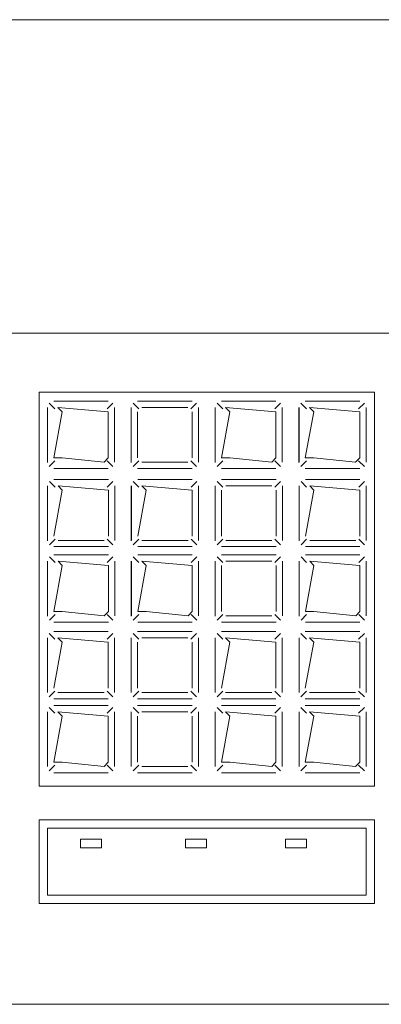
# Model space of a CAD drawing. Header units: feet. Extents: x 8 to 127, y 6 to 90.
# Tile 371 of 538: x 50.0975 to 50.1406, y 50.2827 to 50.4. Entities that reach past the tile are written whole.
import ezdxf

# ---------------------------------------------------------------- set-up
doc = ezdxf.new("R2010")
doc.units = ezdxf.units.FT
doc.header["$MEASUREMENT"] = 0
doc.layers.add('MOBILARIO', color=8, linetype='Continuous')
doc.layers.add('MOBILIÁRIO2', color=250, linetype='Continuous')

msp = doc.modelspace()

# ---------------------------------------------------------------- linework, layer by layer
at = {"layer": 'MOBILARIO', "lineweight": 5}
for p, q in [((49.91429, 50.36268), (50.14229, 50.36268)), ((49.91429, 50.36268), (50.14229, 50.36268)), ((50.13979, 50.35564), (50.09979, 50.35564)), ((50.09979, 50.35564), (50.09979, 50.30868)), ((50.13979, 50.35564), (50.09979, 50.35564)), ((50.09979, 50.35564), (50.09979, 50.30868)), ((50.13979, 50.30868), (50.13979, 50.35564)), ((50.13979, 50.30868), (50.13979, 50.35564)), ((50.10169, 50.35366), (50.10101, 50.35434)), ((50.10169, 50.35366), (50.10101, 50.35434)), ((50.10154, 50.35456), (50.10804, 50.35456)), ((50.10154, 50.35456), (50.10804, 50.35456)), ((50.1079, 50.35366), (50.10858, 50.35434)), ((50.1079, 50.35366), (50.10858, 50.35434)), ((50.11169, 50.35366), (50.11101, 50.35434)), ((50.11169, 50.35366), (50.11101, 50.35434)), ((50.11154, 50.35456), (50.11804, 50.35456)), ((50.11154, 50.35456), (50.11804, 50.35456)), ((50.1179, 50.35366), (50.11858, 50.35434)), ((50.1179, 50.35366), (50.11858, 50.35434)), ((50.12169, 50.35366), (50.12101, 50.35434)), ((50.12169, 50.35366), (50.12101, 50.35434)), ((50.12154, 50.35456), (50.12804, 50.35456)), ((50.12154, 50.35456), (50.12804, 50.35456)), ((50.1279, 50.35366), (50.12858, 50.35434)), ((50.1279, 50.35366), (50.12858, 50.35434)), ((50.13169, 50.35366), (50.13101, 50.35434)), ((50.13169, 50.35366), (50.13101, 50.35434)), ((50.13154, 50.35456), (50.13804, 50.35456)), ((50.13154, 50.35456), (50.13804, 50.35456)), ((50.1379, 50.35366), (50.13858, 50.35434)), ((50.1379, 50.35366), (50.13858, 50.35434)), ((50.10078, 50.34727), (50.10078, 50.35382)), ((50.10078, 50.34727), (50.10078, 50.35382)), ((50.10079, 50.34731), (50.10079, 50.35381)), ((50.10079, 50.34731), (50.10079, 50.35381)), ((50.10154, 50.34781), (50.10254, 50.35331)), ((50.10154, 50.34781), (50.10254, 50.35331)), ((50.10254, 50.35331), (50.10204, 50.35381)), ((50.10204, 50.35381), (50.10804, 50.35331)), ((50.10254, 50.35331), (50.10204, 50.35381)), ((50.10204, 50.35381), (50.10804, 50.35331)), ((50.10804, 50.35331), (50.10804, 50.34781)), ((50.10804, 50.35331), (50.10804, 50.34781)), ((50.10879, 50.35381), (50.10879, 50.34731)), ((50.10879, 50.35381), (50.10879, 50.34731)), ((50.11078, 50.34727), (50.11078, 50.35382)), ((50.11078, 50.34727), (50.11078, 50.35382)), ((50.11079, 50.34731), (50.11079, 50.35381)), ((50.11079, 50.34731), (50.11079, 50.35381)), ((50.11154, 50.34781), (50.11154, 50.35331)), ((50.11154, 50.34781), (50.11154, 50.35331)), ((50.11204, 50.35381), (50.11754, 50.35381)), ((50.11204, 50.35381), (50.11754, 50.35381)), ((50.11804, 50.35331), (50.11804, 50.34781)), ((50.11804, 50.35331), (50.11804, 50.34781)), ((50.11879, 50.35381), (50.11879, 50.34731)), ((50.11879, 50.35381), (50.11879, 50.34731)), ((50.12078, 50.34727), (50.12078, 50.35382)), ((50.12078, 50.34727), (50.12078, 50.35382)), ((50.12079, 50.34731), (50.12079, 50.35381)), ((50.12079, 50.34731), (50.12079, 50.35381)), ((50.12154, 50.34781), (50.12254, 50.35331)), ((50.12154, 50.34781), (50.12254, 50.35331)), ((50.12254, 50.35331), (50.12204, 50.35381)), ((50.12204, 50.35381), (50.12804, 50.35331)), ((50.12254, 50.35331), (50.12204, 50.35381)), ((50.12204, 50.35381), (50.12804, 50.35331)), ((50.12804, 50.35331), (50.12804, 50.34781)), ((50.12804, 50.35331), (50.12804, 50.34781)), ((50.12879, 50.35381), (50.12879, 50.34731)), ((50.12879, 50.35381), (50.12879, 50.34731)), ((50.13078, 50.34727), (50.13078, 50.35382)), ((50.13078, 50.34727), (50.13078, 50.35382)), ((50.13079, 50.34731), (50.13079, 50.35381)), ((50.13079, 50.34731), (50.13079, 50.35381)), ((50.13154, 50.34781), (50.13254, 50.35331)), ((50.13154, 50.34781), (50.13254, 50.35331)), ((50.13254, 50.35331), (50.13204, 50.35381)), ((50.13204, 50.35381), (50.13804, 50.35331)), ((50.13254, 50.35331), (50.13204, 50.35381)), ((50.13204, 50.35381), (50.13804, 50.35331)), ((50.13804, 50.35331), (50.13804, 50.34781)), ((50.13804, 50.35331), (50.13804, 50.34781)), ((50.13879, 50.35381), (50.13879, 50.34731)), ((50.13879, 50.35381), (50.13879, 50.34731)), ((50.10169, 50.34746), (50.10101, 50.34678)), ((50.10169, 50.34746), (50.10101, 50.34678)), ((50.10254, 50.34781), (50.10154, 50.34781)), ((50.10254, 50.34781), (50.10154, 50.34781)), ((50.10754, 50.34731), (50.10254, 50.34781)), ((50.10754, 50.34731), (50.10254, 50.34781)), ((50.10804, 50.34781), (50.10754, 50.34731)), ((50.10804, 50.34781), (50.10754, 50.34731)), ((50.1079, 50.34746), (50.10858, 50.34678)), ((50.1079, 50.34746), (50.10858, 50.34678)), ((50.11169, 50.34746), (50.11101, 50.34678)), ((50.11169, 50.34746), (50.11101, 50.34678)), ((50.11754, 50.34731), (50.11204, 50.34731)), ((50.11754, 50.34731), (50.11204, 50.34731)), ((50.1179, 50.34746), (50.11858, 50.34678)), ((50.1179, 50.34746), (50.11858, 50.34678)), ((50.12169, 50.34746), (50.12101, 50.34678)), ((50.12169, 50.34746), (50.12101, 50.34678)), ((50.12254, 50.34781), (50.12154, 50.34781)), ((50.12254, 50.34781), (50.12154, 50.34781)), ((50.12754, 50.34731), (50.12254, 50.34781)), ((50.12754, 50.34731), (50.12254, 50.34781)), ((50.12804, 50.34781), (50.12754, 50.34731)), ((50.12804, 50.34781), (50.12754, 50.34731)), ((50.1279, 50.34746), (50.12858, 50.34678)), ((50.1279, 50.34746), (50.12858, 50.34678)), ((50.13169, 50.34746), (50.13101, 50.34678)), ((50.13169, 50.34746), (50.13101, 50.34678)), ((50.13254, 50.34781), (50.13154, 50.34781)), ((50.13254, 50.34781), (50.13154, 50.34781)), ((50.13754, 50.34731), (50.13254, 50.34781)), ((50.13754, 50.34731), (50.13254, 50.34781)), ((50.13804, 50.34781), (50.13754, 50.34731)), ((50.13804, 50.34781), (50.13754, 50.34731)), ((50.1379, 50.34746), (50.13858, 50.34678)), ((50.1379, 50.34746), (50.13858, 50.34678)), ((50.10804, 50.34656), (50.10154, 50.34656)), ((50.10804, 50.34656), (50.10154, 50.34656)), ((50.11804, 50.34656), (50.11154, 50.34656)), ((50.11804, 50.34656), (50.11154, 50.34656)), ((50.12804, 50.34656), (50.12154, 50.34656)), ((50.12804, 50.34656), (50.12154, 50.34656)), ((50.13804, 50.34656), (50.13154, 50.34656)), ((50.13804, 50.34656), (50.13154, 50.34656)), ((50.1017, 50.34433), (50.10103, 50.34501)), ((50.1017, 50.34433), (50.10103, 50.34501)), ((50.10156, 50.34523), (50.10806, 50.34523)), ((50.10156, 50.34523), (50.10806, 50.34523)), ((50.10791, 50.34433), (50.10859, 50.34501)), ((50.10791, 50.34433), (50.10859, 50.34501)), ((50.1117, 50.34433), (50.11103, 50.34501)), ((50.1117, 50.34433), (50.11103, 50.34501)), ((50.11156, 50.34523), (50.11806, 50.34523)), ((50.11156, 50.34523), (50.11806, 50.34523)), ((50.11791, 50.34433), (50.11859, 50.34501)), ((50.11791, 50.34433), (50.11859, 50.34501)), ((50.1217, 50.34433), (50.12103, 50.34501)), ((50.1217, 50.34433), (50.12103, 50.34501)), ((50.12156, 50.34523), (50.12806, 50.34523)), ((50.12156, 50.34523), (50.12806, 50.34523)), ((50.12791, 50.34433), (50.12859, 50.34501)), ((50.12791, 50.34433), (50.12859, 50.34501)), ((50.1317, 50.34433), (50.13103, 50.34501)), ((50.1317, 50.34433), (50.13103, 50.34501)), ((50.13156, 50.34523), (50.13806, 50.34523)), ((50.13156, 50.34523), (50.13806, 50.34523)), ((50.13791, 50.34433), (50.13859, 50.34501)), ((50.13791, 50.34433), (50.13859, 50.34501)), ((50.10079, 50.33794), (50.10079, 50.34449)), ((50.10079, 50.33794), (50.10079, 50.34449)), ((50.10081, 50.33798), (50.10081, 50.34448)), ((50.10081, 50.33798), (50.10081, 50.34448)), ((50.10156, 50.33848), (50.10256, 50.34398)), ((50.10156, 50.33848), (50.10256, 50.34398)), ((50.10256, 50.34398), (50.10206, 50.34448)), ((50.10206, 50.34448), (50.10806, 50.34398)), ((50.10256, 50.34398), (50.10206, 50.34448)), ((50.10206, 50.34448), (50.10806, 50.34398)), ((50.10806, 50.34398), (50.10806, 50.33848)), ((50.10806, 50.34398), (50.10806, 50.33848)), ((50.10881, 50.34448), (50.10881, 50.33798)), ((50.10881, 50.34448), (50.10881, 50.33798)), ((50.11079, 50.33794), (50.11079, 50.34449)), ((50.11079, 50.33794), (50.11079, 50.34449)), ((50.11081, 50.33798), (50.11081, 50.34448)), ((50.11081, 50.33798), (50.11081, 50.34448)), ((50.11156, 50.33848), (50.11256, 50.34398)), ((50.11156, 50.33848), (50.11256, 50.34398)), ((50.11256, 50.34398), (50.11206, 50.34448)), ((50.11206, 50.34448), (50.11806, 50.34398)), ((50.11256, 50.34398), (50.11206, 50.34448)), ((50.11206, 50.34448), (50.11806, 50.34398)), ((50.11806, 50.34398), (50.11806, 50.33848)), ((50.11806, 50.34398), (50.11806, 50.33848)), ((50.11881, 50.34448), (50.11881, 50.33798)), ((50.11881, 50.34448), (50.11881, 50.33798)), ((50.12079, 50.33794), (50.12079, 50.34449)), ((50.12079, 50.33794), (50.12079, 50.34449)), ((50.12081, 50.33798), (50.12081, 50.34448)), ((50.12081, 50.33798), (50.12081, 50.34448)), ((50.12156, 50.33848), (50.12156, 50.34398)), ((50.12156, 50.33848), (50.12156, 50.34398)), ((50.12206, 50.34448), (50.12756, 50.34448)), ((50.12206, 50.34448), (50.12756, 50.34448)), ((50.12806, 50.34398), (50.12806, 50.33848)), ((50.12806, 50.34398), (50.12806, 50.33848)), ((50.12881, 50.34448), (50.12881, 50.33798)), ((50.12881, 50.34448), (50.12881, 50.33798)), ((50.13079, 50.33794), (50.13079, 50.34449)), ((50.13079, 50.33794), (50.13079, 50.34449)), ((50.13081, 50.33798), (50.13081, 50.34448)), ((50.13081, 50.33798), (50.13081, 50.34448)), ((50.13156, 50.33848), (50.13256, 50.34398)), ((50.13156, 50.33848), (50.13256, 50.34398)), ((50.13256, 50.34398), (50.13206, 50.34448)), ((50.13206, 50.34448), (50.13806, 50.34398)), ((50.13256, 50.34398), (50.13206, 50.34448)), ((50.13206, 50.34448), (50.13806, 50.34398)), ((50.13806, 50.34398), (50.13806, 50.33848)), ((50.13806, 50.34398), (50.13806, 50.33848)), ((50.13881, 50.34448), (50.13881, 50.33798)), ((50.13881, 50.34448), (50.13881, 50.33798)), ((50.1017, 50.33812), (50.10103, 50.33745)), ((50.1017, 50.33812), (50.10103, 50.33745)), ((50.10756, 50.33798), (50.10206, 50.33798)), ((50.10756, 50.33798), (50.10206, 50.33798)), ((50.10791, 50.33812), (50.10859, 50.33745)), ((50.10791, 50.33812), (50.10859, 50.33745)), ((50.1117, 50.33812), (50.11103, 50.33745)), ((50.1117, 50.33812), (50.11103, 50.33745)), ((50.11756, 50.33798), (50.11206, 50.33798)), ((50.11756, 50.33798), (50.11206, 50.33798)), ((50.11791, 50.33812), (50.11859, 50.33745)), ((50.11791, 50.33812), (50.11859, 50.33745)), ((50.1217, 50.33812), (50.12103, 50.33745)), ((50.1217, 50.33812), (50.12103, 50.33745)), ((50.12756, 50.33798), (50.12206, 50.33798)), ((50.12756, 50.33798), (50.12206, 50.33798)), ((50.12791, 50.33812), (50.12859, 50.33745)), ((50.12791, 50.33812), (50.12859, 50.33745)), ((50.1317, 50.33812), (50.13103, 50.33745)), ((50.1317, 50.33812), (50.13103, 50.33745)), ((50.13756, 50.33798), (50.13206, 50.33798)), ((50.13756, 50.33798), (50.13206, 50.33798)), ((50.13791, 50.33812), (50.13859, 50.33745)), ((50.13791, 50.33812), (50.13859, 50.33745)), ((50.10806, 50.33723), (50.10156, 50.33723)), ((50.10806, 50.33723), (50.10156, 50.33723)), ((50.11806, 50.33723), (50.11156, 50.33723)), ((50.11806, 50.33723), (50.11156, 50.33723)), ((50.12806, 50.33723), (50.12156, 50.33723)), ((50.12806, 50.33723), (50.12156, 50.33723)), ((50.13806, 50.33723), (50.13156, 50.33723)), ((50.13806, 50.33723), (50.13156, 50.33723)), ((50.10079, 50.32896), (50.10079, 50.33551)), ((50.10079, 50.32896), (50.10079, 50.33551)), ((50.10081, 50.329), (50.10081, 50.3355)), ((50.10081, 50.329), (50.10081, 50.3355)), ((50.1017, 50.33535), (50.10103, 50.33603)), ((50.1017, 50.33535), (50.10103, 50.33603)), ((50.10156, 50.33625), (50.10806, 50.33625)), ((50.10156, 50.33625), (50.10806, 50.33625)), ((50.10256, 50.335), (50.10206, 50.3355)), ((50.10206, 50.3355), (50.10806, 50.335)), ((50.10256, 50.335), (50.10206, 50.3355)), ((50.10206, 50.3355), (50.10806, 50.335)), ((50.10791, 50.33535), (50.10859, 50.33603)), ((50.10791, 50.33535), (50.10859, 50.33603)), ((50.10881, 50.3355), (50.10881, 50.329)), ((50.10881, 50.3355), (50.10881, 50.329)), ((50.11079, 50.32896), (50.11079, 50.33551)), ((50.11079, 50.32896), (50.11079, 50.33551)), ((50.11081, 50.329), (50.11081, 50.3355)), ((50.11081, 50.329), (50.11081, 50.3355)), ((50.1117, 50.33535), (50.11103, 50.33603)), ((50.1117, 50.33535), (50.11103, 50.33603)), ((50.11156, 50.33625), (50.11806, 50.33625)), ((50.11156, 50.33625), (50.11806, 50.33625)), ((50.11256, 50.335), (50.11206, 50.3355)), ((50.11206, 50.3355), (50.11806, 50.335)), ((50.11256, 50.335), (50.11206, 50.3355)), ((50.11206, 50.3355), (50.11806, 50.335)), ((50.11791, 50.33535), (50.11859, 50.33603)), ((50.11791, 50.33535), (50.11859, 50.33603)), ((50.11881, 50.3355), (50.11881, 50.329)), ((50.11881, 50.3355), (50.11881, 50.329)), ((50.12079, 50.32896), (50.12079, 50.33551)), ((50.12079, 50.32896), (50.12079, 50.33551)), ((50.12081, 50.329), (50.12081, 50.3355)), ((50.12081, 50.329), (50.12081, 50.3355)), ((50.1217, 50.33535), (50.12103, 50.33603)), ((50.1217, 50.33535), (50.12103, 50.33603)), ((50.12156, 50.33625), (50.12806, 50.33625)), ((50.12156, 50.33625), (50.12806, 50.33625)), ((50.12206, 50.3355), (50.12756, 50.3355)), ((50.12206, 50.3355), (50.12756, 50.3355)), ((50.12791, 50.33535), (50.12859, 50.33603)), ((50.12791, 50.33535), (50.12859, 50.33603)), ((50.12881, 50.3355), (50.12881, 50.329)), ((50.12881, 50.3355), (50.12881, 50.329)), ((50.13079, 50.32896), (50.13079, 50.33551)), ((50.13079, 50.32896), (50.13079, 50.33551)), ((50.13081, 50.329), (50.13081, 50.3355)), ((50.13081, 50.329), (50.13081, 50.3355)), ((50.1317, 50.33535), (50.13103, 50.33603)), ((50.1317, 50.33535), (50.13103, 50.33603)), ((50.13156, 50.33625), (50.13806, 50.33625)), ((50.13156, 50.33625), (50.13806, 50.33625)), ((50.13256, 50.335), (50.13206, 50.3355)), ((50.13206, 50.3355), (50.13806, 50.335)), ((50.13256, 50.335), (50.13206, 50.3355)), ((50.13206, 50.3355), (50.13806, 50.335)), ((50.13791, 50.33535), (50.13859, 50.33603)), ((50.13791, 50.33535), (50.13859, 50.33603)), ((50.13881, 50.3355), (50.13881, 50.329)), ((50.13881, 50.3355), (50.13881, 50.329)), ((50.10156, 50.3295), (50.10256, 50.335)), ((50.10156, 50.3295), (50.10256, 50.335)), ((50.10806, 50.335), (50.10806, 50.3295)), ((50.10806, 50.335), (50.10806, 50.3295)), ((50.11156, 50.3295), (50.11256, 50.335)), ((50.11156, 50.3295), (50.11256, 50.335)), ((50.11806, 50.335), (50.11806, 50.3295)), ((50.11806, 50.335), (50.11806, 50.3295)), ((50.12156, 50.3295), (50.12156, 50.335)), ((50.12156, 50.3295), (50.12156, 50.335)), ((50.12806, 50.335), (50.12806, 50.3295)), ((50.12806, 50.335), (50.12806, 50.3295)), ((50.13156, 50.3295), (50.13256, 50.335)), ((50.13156, 50.3295), (50.13256, 50.335)), ((50.13806, 50.335), (50.13806, 50.3295)), ((50.13806, 50.335), (50.13806, 50.3295)), ((50.1017, 50.32915), (50.10103, 50.32847)), ((50.1017, 50.32915), (50.10103, 50.32847)), ((50.10256, 50.3295), (50.10156, 50.3295)), ((50.10256, 50.3295), (50.10156, 50.3295)), ((50.10756, 50.329), (50.10256, 50.3295)), ((50.10756, 50.329), (50.10256, 50.3295)), ((50.10806, 50.3295), (50.10756, 50.329)), ((50.10806, 50.3295), (50.10756, 50.329)), ((50.10791, 50.32915), (50.10859, 50.32847)), ((50.10791, 50.32915), (50.10859, 50.32847)), ((50.1117, 50.32915), (50.11103, 50.32847)), ((50.1117, 50.32915), (50.11103, 50.32847)), ((50.11256, 50.3295), (50.11156, 50.3295)), ((50.11256, 50.3295), (50.11156, 50.3295)), ((50.11756, 50.329), (50.11256, 50.3295)), ((50.11756, 50.329), (50.11256, 50.3295)), ((50.11806, 50.3295), (50.11756, 50.329)), ((50.11806, 50.3295), (50.11756, 50.329)), ((50.11791, 50.32915), (50.11859, 50.32847)), ((50.11791, 50.32915), (50.11859, 50.32847)), ((50.1217, 50.32915), (50.12103, 50.32847)), ((50.1217, 50.32915), (50.12103, 50.32847)), ((50.12756, 50.329), (50.12206, 50.329)), ((50.12756, 50.329), (50.12206, 50.329)), ((50.12791, 50.32915), (50.12859, 50.32847)), ((50.12791, 50.32915), (50.12859, 50.32847)), ((50.1317, 50.32915), (50.13103, 50.32847)), ((50.1317, 50.32915), (50.13103, 50.32847)), ((50.13256, 50.3295), (50.13156, 50.3295)), ((50.13256, 50.3295), (50.13156, 50.3295)), ((50.13756, 50.329), (50.13256, 50.3295)), ((50.13756, 50.329), (50.13256, 50.3295)), ((50.13806, 50.3295), (50.13756, 50.329)), ((50.13806, 50.3295), (50.13756, 50.329)), ((50.13791, 50.32915), (50.13859, 50.32847)), ((50.13791, 50.32915), (50.13859, 50.32847)), ((50.10806, 50.32825), (50.10156, 50.32825)), ((50.10806, 50.32825), (50.10156, 50.32825)), ((50.11806, 50.32825), (50.11156, 50.32825)), ((50.11806, 50.32825), (50.11156, 50.32825)), ((50.12806, 50.32825), (50.12156, 50.32825)), ((50.12806, 50.32825), (50.12156, 50.32825)), ((50.13806, 50.32825), (50.13156, 50.32825)), ((50.13806, 50.32825), (50.13156, 50.32825)), ((50.10079, 50.31986), (50.10079, 50.32636)), ((50.10079, 50.31986), (50.10079, 50.32636)), ((50.10169, 50.32622), (50.10101, 50.32689)), ((50.10169, 50.32622), (50.10101, 50.32689)), ((50.10154, 50.32711), (50.10804, 50.32711)), ((50.10154, 50.32711), (50.10804, 50.32711)), ((50.10254, 50.32586), (50.10204, 50.32636)), ((50.10204, 50.32636), (50.10804, 50.32586)), ((50.10254, 50.32586), (50.10204, 50.32636)), ((50.10204, 50.32636), (50.10804, 50.32586)), ((50.1079, 50.32622), (50.10858, 50.32689)), ((50.1079, 50.32622), (50.10858, 50.32689)), ((50.10879, 50.32636), (50.10879, 50.31986)), ((50.10879, 50.32636), (50.10879, 50.31986)), ((50.11079, 50.31986), (50.11079, 50.32636)), ((50.11079, 50.31986), (50.11079, 50.32636)), ((50.11169, 50.32622), (50.11101, 50.32689)), ((50.11169, 50.32622), (50.11101, 50.32689)), ((50.11154, 50.32711), (50.11804, 50.32711)), ((50.11154, 50.32711), (50.11804, 50.32711)), ((50.11204, 50.32636), (50.11754, 50.32636)), ((50.11204, 50.32636), (50.11754, 50.32636)), ((50.1179, 50.32622), (50.11858, 50.32689)), ((50.1179, 50.32622), (50.11858, 50.32689)), ((50.11879, 50.32636), (50.11879, 50.31986)), ((50.11879, 50.32636), (50.11879, 50.31986)), ((50.12079, 50.31986), (50.12079, 50.32636)), ((50.12079, 50.31986), (50.12079, 50.32636)), ((50.12169, 50.32622), (50.12101, 50.32689)), ((50.12169, 50.32622), (50.12101, 50.32689)), ((50.12154, 50.32711), (50.12804, 50.32711)), ((50.12154, 50.32711), (50.12804, 50.32711)), ((50.12254, 50.32586), (50.12204, 50.32636)), ((50.12204, 50.32636), (50.12804, 50.32586)), ((50.12254, 50.32586), (50.12204, 50.32636)), ((50.12204, 50.32636), (50.12804, 50.32586)), ((50.1279, 50.32622), (50.12858, 50.32689)), ((50.1279, 50.32622), (50.12858, 50.32689)), ((50.12879, 50.32636), (50.12879, 50.31986)), ((50.12879, 50.32636), (50.12879, 50.31986)), ((50.13079, 50.31986), (50.13079, 50.32636)), ((50.13079, 50.31986), (50.13079, 50.32636)), ((50.13169, 50.32622), (50.13101, 50.32689)), ((50.13169, 50.32622), (50.13101, 50.32689)), ((50.13154, 50.32711), (50.13804, 50.32711)), ((50.13154, 50.32711), (50.13804, 50.32711)), ((50.13254, 50.32586), (50.13204, 50.32636)), ((50.13204, 50.32636), (50.13804, 50.32586)), ((50.13254, 50.32586), (50.13204, 50.32636)), ((50.13204, 50.32636), (50.13804, 50.32586)), ((50.1379, 50.32622), (50.13858, 50.32689)), ((50.1379, 50.32622), (50.13858, 50.32689)), ((50.13879, 50.32636), (50.13879, 50.31986)), ((50.13879, 50.32636), (50.13879, 50.31986)), ((50.10154, 50.32036), (50.10254, 50.32586)), ((50.10154, 50.32036), (50.10254, 50.32586)), ((50.10804, 50.32586), (50.10804, 50.32036)), ((50.10804, 50.32586), (50.10804, 50.32036)), ((50.11154, 50.32036), (50.11154, 50.32586)), ((50.11154, 50.32036), (50.11154, 50.32586)), ((50.11804, 50.32586), (50.11804, 50.32036)), ((50.11804, 50.32586), (50.11804, 50.32036)), ((50.12154, 50.32036), (50.12254, 50.32586)), ((50.12154, 50.32036), (50.12254, 50.32586)), ((50.12804, 50.32586), (50.12804, 50.32036)), ((50.12804, 50.32586), (50.12804, 50.32036)), ((50.13154, 50.32036), (50.13254, 50.32586)), ((50.13154, 50.32036), (50.13254, 50.32586)), ((50.13804, 50.32586), (50.13804, 50.32036)), ((50.13804, 50.32586), (50.13804, 50.32036)), ((50.10169, 50.32001), (50.10101, 50.31933)), ((50.10169, 50.32001), (50.10101, 50.31933)), ((50.10804, 50.31911), (50.10154, 50.31911)), ((50.10804, 50.31911), (50.10154, 50.31911)), ((50.10754, 50.31986), (50.10204, 50.31986)), ((50.10754, 50.31986), (50.10204, 50.31986)), ((50.1079, 50.32001), (50.10858, 50.31933)), ((50.1079, 50.32001), (50.10858, 50.31933)), ((50.11169, 50.32001), (50.11101, 50.31933)), ((50.11169, 50.32001), (50.11101, 50.31933)), ((50.11804, 50.31911), (50.11154, 50.31911)), ((50.11804, 50.31911), (50.11154, 50.31911)), ((50.11754, 50.31986), (50.11204, 50.31986)), ((50.11754, 50.31986), (50.11204, 50.31986)), ((50.1179, 50.32001), (50.11858, 50.31933)), ((50.1179, 50.32001), (50.11858, 50.31933)), ((50.12169, 50.32001), (50.12101, 50.31933)), ((50.12169, 50.32001), (50.12101, 50.31933)), ((50.12804, 50.31911), (50.12154, 50.31911)), ((50.12804, 50.31911), (50.12154, 50.31911)), ((50.12754, 50.31986), (50.12204, 50.31986)), ((50.12754, 50.31986), (50.12204, 50.31986)), ((50.1279, 50.32001), (50.12858, 50.31933)), ((50.1279, 50.32001), (50.12858, 50.31933)), ((50.13169, 50.32001), (50.13101, 50.31933)), ((50.13169, 50.32001), (50.13101, 50.31933)), ((50.13804, 50.31911), (50.13154, 50.31911)), ((50.13804, 50.31911), (50.13154, 50.31911)), ((50.13754, 50.31986), (50.13204, 50.31986)), ((50.13754, 50.31986), (50.13204, 50.31986)), ((50.1379, 50.32001), (50.13858, 50.31933)), ((50.1379, 50.32001), (50.13858, 50.31933)), ((50.10169, 50.31739), (50.10101, 50.31807)), ((50.10169, 50.31739), (50.10101, 50.31807)), ((50.10154, 50.31829), (50.10804, 50.31829)), ((50.10154, 50.31829), (50.10804, 50.31829)), ((50.1079, 50.31739), (50.10858, 50.31807)), ((50.1079, 50.31739), (50.10858, 50.31807)), ((50.11169, 50.31739), (50.11101, 50.31807)), ((50.11169, 50.31739), (50.11101, 50.31807)), ((50.11154, 50.31829), (50.11804, 50.31829)), ((50.11154, 50.31829), (50.11804, 50.31829)), ((50.1179, 50.31739), (50.11858, 50.31807)), ((50.1179, 50.31739), (50.11858, 50.31807)), ((50.12169, 50.31739), (50.12101, 50.31807)), ((50.12169, 50.31739), (50.12101, 50.31807)), ((50.12154, 50.31829), (50.12804, 50.31829)), ((50.12154, 50.31829), (50.12804, 50.31829)), ((50.1279, 50.31739), (50.12858, 50.31807)), ((50.1279, 50.31739), (50.12858, 50.31807)), ((50.13169, 50.31739), (50.13101, 50.31807)), ((50.13169, 50.31739), (50.13101, 50.31807)), ((50.13154, 50.31829), (50.13804, 50.31829)), ((50.13154, 50.31829), (50.13804, 50.31829)), ((50.1379, 50.31739), (50.13858, 50.31807)), ((50.1379, 50.31739), (50.13858, 50.31807)), ((50.10079, 50.31104), (50.10079, 50.31754)), ((50.10079, 50.31104), (50.10079, 50.31754)), ((50.10154, 50.31154), (50.10254, 50.31704)), ((50.10154, 50.31154), (50.10254, 50.31704)), ((50.10254, 50.31704), (50.10204, 50.31754)), ((50.10204, 50.31754), (50.10804, 50.31704)), ((50.10254, 50.31704), (50.10204, 50.31754)), ((50.10204, 50.31754), (50.10804, 50.31704)), ((50.10804, 50.31704), (50.10804, 50.31154)), ((50.10804, 50.31704), (50.10804, 50.31154)), ((50.10879, 50.31754), (50.10879, 50.31104)), ((50.10879, 50.31754), (50.10879, 50.31104)), ((50.11079, 50.31104), (50.11079, 50.31754)), ((50.11079, 50.31104), (50.11079, 50.31754)), ((50.11154, 50.31154), (50.11154, 50.31704)), ((50.11154, 50.31154), (50.11154, 50.31704)), ((50.11204, 50.31754), (50.11754, 50.31754)), ((50.11204, 50.31754), (50.11754, 50.31754)), ((50.11804, 50.31704), (50.11804, 50.31154)), ((50.11804, 50.31704), (50.11804, 50.31154)), ((50.11879, 50.31754), (50.11879, 50.31104)), ((50.11879, 50.31754), (50.11879, 50.31104)), ((50.12079, 50.31104), (50.12079, 50.31754)), ((50.12079, 50.31104), (50.12079, 50.31754)), ((50.12154, 50.31154), (50.12254, 50.31704)), ((50.12154, 50.31154), (50.12254, 50.31704)), ((50.12254, 50.31704), (50.12204, 50.31754)), ((50.12204, 50.31754), (50.12804, 50.31704)), ((50.12254, 50.31704), (50.12204, 50.31754)), ((50.12204, 50.31754), (50.12804, 50.31704)), ((50.12804, 50.31704), (50.12804, 50.31154)), ((50.12804, 50.31704), (50.12804, 50.31154)), ((50.12879, 50.31754), (50.12879, 50.31104)), ((50.12879, 50.31754), (50.12879, 50.31104)), ((50.13079, 50.31104), (50.13079, 50.31754)), ((50.13079, 50.31104), (50.13079, 50.31754)), ((50.13154, 50.31154), (50.13254, 50.31704)), ((50.13154, 50.31154), (50.13254, 50.31704)), ((50.13254, 50.31704), (50.13204, 50.31754)), ((50.13204, 50.31754), (50.13804, 50.31704)), ((50.13254, 50.31704), (50.13204, 50.31754)), ((50.13204, 50.31754), (50.13804, 50.31704)), ((50.13804, 50.31704), (50.13804, 50.31154)), ((50.13804, 50.31704), (50.13804, 50.31154)), ((50.13879, 50.31754), (50.13879, 50.31104)), ((50.13879, 50.31754), (50.13879, 50.31104)), ((50.10169, 50.31118), (50.10101, 50.31051)), ((50.10169, 50.31118), (50.10101, 50.31051)), ((50.10254, 50.31154), (50.10154, 50.31154)), ((50.10254, 50.31154), (50.10154, 50.31154)), ((50.10754, 50.31104), (50.10254, 50.31154)), ((50.10754, 50.31104), (50.10254, 50.31154)), ((50.10804, 50.31154), (50.10754, 50.31104)), ((50.10804, 50.31154), (50.10754, 50.31104)), ((50.1079, 50.31118), (50.10858, 50.31051)), ((50.1079, 50.31118), (50.10858, 50.31051)), ((50.11169, 50.31118), (50.11101, 50.31051)), ((50.11169, 50.31118), (50.11101, 50.31051)), ((50.11754, 50.31104), (50.11204, 50.31104)), ((50.11754, 50.31104), (50.11204, 50.31104)), ((50.1179, 50.31118), (50.11858, 50.31051)), ((50.1179, 50.31118), (50.11858, 50.31051)), ((50.12169, 50.31118), (50.12101, 50.31051)), ((50.12169, 50.31118), (50.12101, 50.31051)), ((50.12254, 50.31154), (50.12154, 50.31154)), ((50.12254, 50.31154), (50.12154, 50.31154)), ((50.12754, 50.31104), (50.12254, 50.31154)), ((50.12754, 50.31104), (50.12254, 50.31154)), ((50.12804, 50.31154), (50.12754, 50.31104)), ((50.12804, 50.31154), (50.12754, 50.31104)), ((50.1279, 50.31118), (50.12858, 50.31051)), ((50.1279, 50.31118), (50.12858, 50.31051)), ((50.13169, 50.31118), (50.13101, 50.31051)), ((50.13169, 50.31118), (50.13101, 50.31051)), ((50.13254, 50.31154), (50.13154, 50.31154)), ((50.13254, 50.31154), (50.13154, 50.31154)), ((50.13754, 50.31104), (50.13254, 50.31154)), ((50.13754, 50.31104), (50.13254, 50.31154)), ((50.13804, 50.31154), (50.13754, 50.31104)), ((50.13804, 50.31154), (50.13754, 50.31104)), ((50.1379, 50.31118), (50.13858, 50.31051)), ((50.1379, 50.31118), (50.13858, 50.31051)), ((50.10804, 50.31029), (50.10154, 50.31029)), ((50.10804, 50.31029), (50.10154, 50.31029)), ((50.11804, 50.31029), (50.11154, 50.31029)), ((50.11804, 50.31029), (50.11154, 50.31029)), ((50.12804, 50.31029), (50.12154, 50.31029)), ((50.12804, 50.31029), (50.12154, 50.31029)), ((50.13804, 50.31029), (50.13154, 50.31029)), ((50.13804, 50.31029), (50.13154, 50.31029)), ((50.09979, 50.30868), (50.13979, 50.30868)), ((50.09979, 50.30868), (50.13979, 50.30868)), ((50.13979, 50.30468), (50.09979, 50.30468)), ((50.09979, 50.30468), (50.09979, 50.29468)), ((50.13979, 50.30468), (50.09979, 50.30468)), ((50.09979, 50.30468), (50.09979, 50.29468)), ((50.13979, 50.29468), (50.13979, 50.30468)), ((50.13979, 50.29468), (50.13979, 50.30468)), ((50.13879, 50.30368), (50.10079, 50.30368)), ((50.10079, 50.30368), (50.10079, 50.29568)), ((50.13879, 50.30368), (50.10079, 50.30368)), ((50.10079, 50.30368), (50.10079, 50.29568)), ((50.13879, 50.29568), (50.13879, 50.30368)), ((50.13879, 50.29568), (50.13879, 50.30368)), ((50.10473, 50.30135), (50.10473, 50.30235)), ((50.10473, 50.30235), (50.10723, 50.30235)), ((50.10473, 50.30135), (50.10473, 50.30235)), ((50.10473, 50.30235), (50.10723, 50.30235)), ((50.10723, 50.30235), (50.10723, 50.30135)), ((50.10723, 50.30235), (50.10723, 50.30135)), ((50.11724, 50.30135), (50.11724, 50.30235)), ((50.11724, 50.30235), (50.11974, 50.30235)), ((50.11724, 50.30135), (50.11724, 50.30235)), ((50.11724, 50.30235), (50.11974, 50.30235)), ((50.11974, 50.30235), (50.11974, 50.30135)), ((50.11974, 50.30235), (50.11974, 50.30135)), ((50.12918, 50.30135), (50.12918, 50.30235)), ((50.12918, 50.30235), (50.13168, 50.30235)), ((50.12918, 50.30135), (50.12918, 50.30235)), ((50.12918, 50.30235), (50.13168, 50.30235)), ((50.13168, 50.30235), (50.13168, 50.30135)), ((50.13168, 50.30235), (50.13168, 50.30135)), ((50.10723, 50.30135), (50.10473, 50.30135)), ((50.10723, 50.30135), (50.10473, 50.30135)), ((50.11974, 50.30135), (50.11724, 50.30135)), ((50.11974, 50.30135), (50.11724, 50.30135)), ((50.13168, 50.30135), (50.12918, 50.30135)), ((50.13168, 50.30135), (50.12918, 50.30135)), ((50.10079, 50.29568), (50.13879, 50.29568)), ((50.10079, 50.29568), (50.13879, 50.29568)), ((50.09979, 50.29468), (50.13979, 50.29468)), ((50.09979, 50.29468), (50.13979, 50.29468)), ((50.14229, 50.28268), (49.91429, 50.28268)), ((50.14229, 50.28268), (49.91429, 50.28268))]:
    msp.add_line(p, q, dxfattribs=at)
at = {"layer": 'MOBILARIO'}
for centre in [(50.10204, 50.35331), (50.10204, 50.35331), (50.10754, 50.35331), (50.10754, 50.35331), (50.12204, 50.35331), (50.12204, 50.35331), (50.12754, 50.35331), (50.12754, 50.35331), (50.13204, 50.35331), (50.13204, 50.35331), (50.13754, 50.35331), (50.13754, 50.35331), (50.10204, 50.34781), (50.10204, 50.34781), (50.10754, 50.34781), (50.10754, 50.34781), (50.12204, 50.34781), (50.12204, 50.34781), (50.12754, 50.34781), (50.12754, 50.34781), (50.13204, 50.34781), (50.13204, 50.34781), (50.13754, 50.34781), (50.13754, 50.34781), (50.10206, 50.34398), (50.10206, 50.34398), (50.10756, 50.34398), (50.10756, 50.34398), (50.11206, 50.34398), (50.11206, 50.34398), (50.11756, 50.34398), (50.11756, 50.34398), (50.13206, 50.34398), (50.13206, 50.34398), (50.13756, 50.34398), (50.13756, 50.34398), (50.10206, 50.335), (50.10206, 50.335), (50.10756, 50.335), (50.10756, 50.335), (50.11206, 50.335), (50.11206, 50.335), (50.11756, 50.335), (50.11756, 50.335), (50.13206, 50.335), (50.13206, 50.335), (50.13756, 50.335), (50.13756, 50.335), (50.10206, 50.3295), (50.10206, 50.3295), (50.10756, 50.3295), (50.10756, 50.3295), (50.11206, 50.3295), (50.11206, 50.3295), (50.11756, 50.3295), (50.11756, 50.3295), (50.13206, 50.3295), (50.13206, 50.3295), (50.13756, 50.3295), (50.13756, 50.3295), (50.10204, 50.32586), (50.10204, 50.32586), (50.10754, 50.32586), (50.10754, 50.32586), (50.12204, 50.32586), (50.12204, 50.32586), (50.12754, 50.32586), (50.12754, 50.32586), (50.13204, 50.32586), (50.13204, 50.32586), (50.13754, 50.32586), (50.13754, 50.32586), (50.10204, 50.31704), (50.10204, 50.31704), (50.10754, 50.31704), (50.10754, 50.31704), (50.12204, 50.31704), (50.12204, 50.31704), (50.12754, 50.31704), (50.12754, 50.31704), (50.13204, 50.31704), (50.13204, 50.31704), (50.13754, 50.31704), (50.13754, 50.31704), (50.10204, 50.31154), (50.10204, 50.31154), (50.10754, 50.31154), (50.10754, 50.31154), (50.12204, 50.31154), (50.12204, 50.31154), (50.12754, 50.31154), (50.12754, 50.31154), (50.13204, 50.31154), (50.13204, 50.31154), (50.13754, 50.31154), (50.13754, 50.31154)]:
    msp.add_arc(centre, 0.0005, 0, 0, dxfattribs=at)
at = {"layer": 'MOBILIÁRIO2', "lineweight": 5}
msp.add_line((50.61522, 50.40004), (49.11522, 50.40004), dxfattribs=at)

doc.saveas('drawing.dxf')
